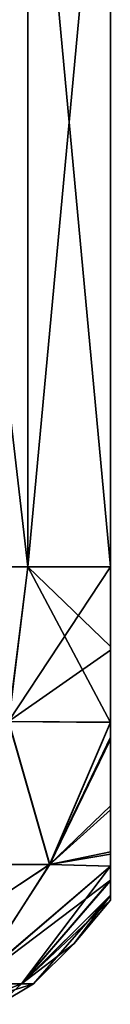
# Model space of a CAD drawing. Header units: metres. Extents: x -90 to 90, y -173 to 74.
# Tile 520 of 564: x 71.184 to 72, y 24.065 to 32.919. Entities that reach past the tile are written whole.
import ezdxf

# ---------------------------------------------------------------- set-up
doc = ezdxf.new("R2010")
doc.units = ezdxf.units.M
doc.layers.add('solid_509418_01', color=7, linetype='CONTINUOUS')

msp = doc.modelspace()

# ---------------------------------------------------------------- linework, layer by layer
at = {"layer": 'solid_509418_01'}
for points in [[(71.258331, 28, 6.5), (71.258331, 36, 6.5), (70.330124, 36, 7.892305)], [(70.330124, 28, 7.892305), (71.258331, 28, 6.5), (70.330124, 36, 7.892305)], [(70.330124, 28, -7.892305), (70.330124, 36, -7.892305), (71.258331, 36, -6.5)], [(71.258331, 28, -6.5), (70.330124, 28, -7.892305), (71.258331, 36, -6.5)], [(72, 28, 5), (72, 36, 5), (71.258331, 36, 6.5)], [(71.258331, 28, 6.5), (72, 28, 5), (71.258331, 36, 6.5)], [(71.258331, 28, -6.5), (71.258331, 36, -6.5), (72, 36, -5)], [(71.258331, 28, -6.5), (72, 36, -5), (72, 28, -5)], [(72, 36, -5), (72, 36, 5), (72, 28, 5)], [(72, 28, -5), (72, 36, -5), (72, 28, 5)], [(71.08596, 26.60667, 6.402431), (71.258331, 28, 6.5), (70.330124, 28, 7.892305)], [(71.082054, 26.60667, -6.409191), (70.330124, 28, -7.892305), (71.258331, 28, -6.5)], [(71.082054, 26.60667, -6.409191), (71.258331, 28, -6.5), (72, 28, -5)], [(72, 27.24955, -4.850366), (71.082054, 26.60667, -6.409191), (72, 28, -5)], [(72, 26.597897, 4.452612), (71.258331, 28, 6.5), (71.08596, 26.60667, 6.402431)], [(72, 27.282654, 4.863552), (72, 28, 5), (71.258331, 28, 6.5)], [(72, 27.282654, 4.863552), (71.258331, 28, 6.5), (72, 26.597897, 4.452612)], [(72, 28, -5), (72, 28, 5), (72, 27.282654, 4.863552)], [(72, 27.24955, -4.850366), (72, 28, -5), (72, 27.282654, 4.863552)], [(72, 27.24955, -4.850366), (72, 27.282654, 4.863552), (72, 26.597897, 4.452612)], [(72, 27.24955, -4.850366), (72, 26.601219, -4.455186), (71.082054, 26.60667, -6.409191)], [(72, 27.24955, -4.850366), (72, 26.597897, 4.452612), (72, 26.601219, -4.455186)], [(71.452705, 25.321339, -4.267465), (70.564148, 25.321339, -6.1461), (71.082054, 26.60667, -6.409191)], [(71.08596, 26.60667, 6.402431), (70.573166, 25.321339, 6.130571), (71.45488, 25.321339, 4.261632)], [(71.452705, 25.321339, -4.267465), (71.082054, 26.60667, -6.409191), (72, 26.601219, -4.455186)], [(72, 26.597897, 4.452612), (71.08596, 26.60667, 6.402431), (71.45488, 25.321339, 4.261632)], [(71.452705, 25.321339, -4.267465), (72, 26.601219, -4.455186), (72, 26.467646, -4.33544)], [(72, 26.446344, 4.315256), (72, 26.597897, 4.452612), (71.45488, 25.321339, 4.261632)], [(72, 26.601219, -4.455186), (72, 26.597897, 4.452612), (72, 26.446344, 4.315256)], [(72, 26.467646, -4.33544), (72, 26.601219, -4.455186), (72, 26.446344, 4.315256)], [(72, 25.848545, -3.548399), (71.452705, 25.321339, -4.267465), (72, 26.467646, -4.33544)], [(72, 25.81307, 3.487947), (72, 26.446344, 4.315256), (71.45488, 25.321339, 4.261632)], [(72, 25.848545, -3.548399), (72, 26.467646, -4.33544), (72, 26.446344, 4.315256)], [(72, 25.848545, -3.548399), (72, 26.446344, 4.315256), (72, 25.81307, 3.487947)], [(72, 25.848545, -3.548399), (72, 25.436804, -2.667546), (71.452705, 25.321339, -4.267465)], [(72, 25.81307, 3.487947), (71.45488, 25.321339, 4.261632), (72, 25.414698, 2.605689)], [(72, 25.848545, -3.548399), (72, 25.81307, 3.487947), (72, 25.436804, -2.667546)], [(72, 25.436804, -2.667546), (72, 25.81307, 3.487947), (72, 25.414698, 2.605689)], [(72, 25.436804, -2.667546), (72, 25.305531, -2.264682), (71.452705, 25.321339, -4.267465)], [(72, 25.414698, 2.605689), (71.45488, 25.321339, 4.261632), (72, 25.306791, 2.269566)], [(72, 25.436804, -2.667546), (72, 25.414698, 2.605689), (72, 25.305531, -2.264682)], [(72, 25.305531, -2.264682), (72, 25.414698, 2.605689), (72, 25.306791, 2.269566)], [(71.45488, 25.321339, 4.261632), (69.823135, 24.25, 5.599873), (70.759544, 24.25, 3.476316)], [(71.45488, 25.321339, 4.261632), (70.573166, 25.321339, 6.130571), (69.823135, 24.25, 5.599873)], [(69.832932, 24.25, -5.582652), (70.564148, 25.321339, -6.1461), (71.452705, 25.321339, -4.267465)], [(70.763847, 24.25, -3.462958), (69.832932, 24.25, -5.582652), (71.452705, 25.321339, -4.267465)], [(72, 25.306791, 2.269566), (71.45488, 25.321339, 4.261632), (70.759544, 24.25, 3.476316)], [(72, 25.306791, 2.269566), (70.759544, 24.25, 3.476316), (71.19915, 24.25, 1.559323)], [(70.763847, 24.25, -3.462958), (71.452705, 25.321339, -4.267465), (72, 25.305531, -2.264682)], [(70.763847, 24.25, -3.462958), (72, 25.305531, -2.264682), (72, 25.181988, -1.772966)], [(72, 25.173748, 1.734028), (72, 25.306791, 2.269566), (71.19915, 24.25, 1.559323)], [(72, 25.181988, -1.772966), (72, 25.306791, 2.269566), (72, 25.173748, 1.734028)], [(72, 25.181988, -1.772966), (72, 25.305531, -2.264682), (72, 25.306791, 2.269566)], [(71.200172, 24.25, -1.552007), (70.763847, 24.25, -3.462958), (72, 25.181988, -1.772966)], [(72, 25.042646, 0.87247), (72, 25.173748, 1.734028), (71.19915, 24.25, 1.559323)], [(72, 25.04458, -0.891935), (71.200172, 24.25, -1.552007), (72, 25.181988, -1.772966)], [(72, 25.04458, -0.891935), (72, 25.181988, -1.772966), (72, 25.173748, 1.734028)], [(72, 25.04458, -0.891935), (72, 25.173748, 1.734028), (72, 25.042646, 0.87247)], [(72, 25.042646, 0.87247), (71.19915, 24.25, 1.559323), (71.30719, 24.25)], [(72, 25.04458, -0.891935), (72, 25), (71.200172, 24.25, -1.552007)], [(71.200172, 24.25, -1.552007), (72, 25), (71.672791, 24.607269)], [(72, 25.042646, 0.87247), (71.30719, 24.25), (71.672791, 24.607269)], [(72, 25.042646, 0.87247), (71.672791, 24.607269), (72, 25)], [(72, 25.04458, -0.891935), (72, 25.042646, 0.87247), (72, 25)], [(71.200172, 24.25, -1.552007), (71.672791, 24.607269), (71.30719, 24.25)], [(70.723526, 24.064585, -2.447576), (71.200172, 24.25, -1.552007), (71.30719, 24.25)], [(70.723526, 24.064585, -2.447576), (71.30719, 24.25), (70.999306, 24.064585)], [(70.723526, 24.064585, 2.447576), (71.19915, 24.25, 1.559323), (70.759544, 24.25, 3.476316)], [(70.723526, 24.064585, 2.447576), (70.999306, 24.064585), (71.19915, 24.25, 1.559323)], [(70.723526, 24.064585, -2.447576), (70.763847, 24.25, -3.462958), (71.200172, 24.25, -1.552007)], [(70.999306, 24.064585), (71.30719, 24.25), (71.19915, 24.25, 1.559323)]]:
    msp.add_3dface(points, dxfattribs=at)

doc.saveas('drawing.dxf')
